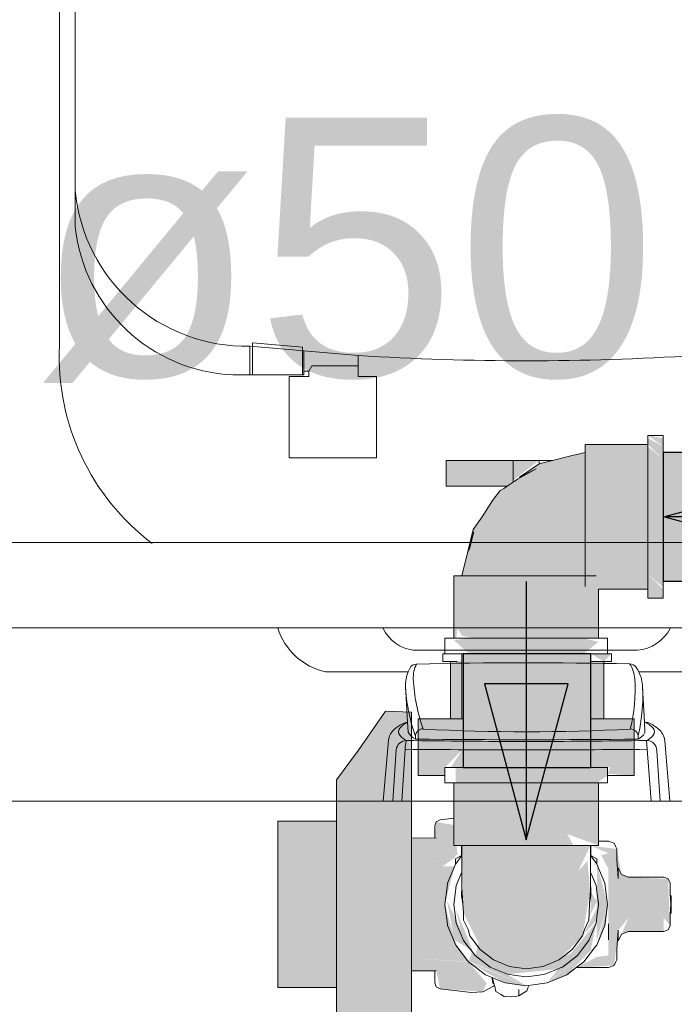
# Model space of a CAD drawing. Header units: millimetres. Extents: x 567 to 934, y -1 to 364.
# Tile 670 of 1056: x 799.059 to 799.565, y 90.565 to 91.327. Entities that reach past the tile are written whole.
import ezdxf

# ---------------------------------------------------------------- set-up
doc = ezdxf.new("R2010")
doc.units = ezdxf.units.MM
doc.header["$MEASUREMENT"] = 0
doc.linetypes.add('NULL', pattern=[0])
for name, color, linetype, lineweight in [('A-WALL', 7, 'Continuous', 25), ('AF-Condutos', 140, 'Continuous', 25), ('AF-Conexões', 152, 'Continuous', 18), ('AF-Peça de utilização', 152, 'Continuous', 18), ('AF-Registro', 253, 'Continuous', 18), ('AF-Sentido conduto', 140, 'Continuous', 30), ('AF-Textos conduto', 7, 'Continuous', 9), ('Peças hidrossanitárias', 7, 'Continuous', 13)]:
    doc.layers.add(name, color=color, linetype=linetype, lineweight=lineweight)
doc.styles.add('Arial', font='arial.ttf')

msp = doc.modelspace()

# ---------------------------------------------------------------- hatches: boundary and pattern name
at = {"layer": 'AF-Condutos', "linetype": 'Continuous'}
for points in [[(799.55678, 90.89295), (799.75899, 90.89295), (799.75899, 90.9924), (799.55678, 90.9924)], [(799.40187, 90.74867), (799.41033, 90.74867), (799.42578, 90.83667), (799.40187, 90.83667)], [(799.41033, 90.74867), (799.48424, 90.74867), (799.48424, 90.83667), (799.42578, 90.83667)], [(799.50078, 90.74867), (799.50078, 90.83667), (799.48424, 90.83667), (799.48424, 90.74867)]]:
    msp.add_hatch(color=151, dxfattribs=at).paths.add_polyline_path(points)
at = {"layer": 'AF-Conexões', "linetype": 'Continuous'}
for points in [[(799.55678, 91.00353), (799.54478, 91.00567), (799.55678, 90.99723)], [(799.54478, 91.00353), (799.54478, 90.99867), (799.55678, 90.98722), (799.55678, 90.99723)], [(799.54478, 90.99867), (799.49638, 90.99867), (799.49638, 90.99676), (799.54478, 90.99117)], [(799.49638, 90.99676), (799.49638, 90.99117), (799.54478, 90.98227), (799.54478, 90.99117)], [(799.55678, 90.88811), (799.55678, 90.98722), (799.54478, 90.99723), (799.54478, 90.89812)], [(799.46075, 90.98375), (799.43054, 90.96291), (799.40971, 90.93271), (799.40096, 90.89707), (799.49638, 90.89707), (799.49638, 90.99249)], [(799.50678, 90.88667), (799.54478, 90.88667), (799.54478, 90.98227), (799.49638, 90.99117), (799.49638, 90.88858)], [(799.39478, 90.89707), (799.39478, 90.84867), (799.39669, 90.84867), (799.39669, 90.89707)], [(799.39669, 90.89707), (799.39669, 90.84867), (799.40228, 90.89707)], [(799.40105, 90.85066), (799.41118, 90.84867), (799.41118, 90.89707), (799.40228, 90.89707), (799.39757, 90.85629)], [(799.49038, 90.84867), (799.49038, 90.89707), (799.41118, 90.89707), (799.41118, 90.84867)], [(799.50678, 90.88667), (799.50487, 90.89707), (799.49038, 90.89707), (799.49038, 90.84867), (799.50678, 90.84867)], [(799.54478, 90.87967), (799.55678, 90.87967), (799.55678, 90.88667), (799.54478, 90.89812)], [(799.39478, 90.84723), (799.40623, 90.83667), (799.40623, 90.84867)], [(799.40623, 90.84867), (799.40623, 90.83667), (799.48228, 90.83667), (799.49533, 90.84867)], [(799.50678, 90.84593), (799.49533, 90.84867), (799.48228, 90.83667), (799.49533, 90.83667)], [(799.39622, 90.73667), (799.41928, 90.73667), (799.41928, 90.74867), (799.39622, 90.74867)], [(799.48228, 90.73667), (799.48228, 90.74867), (799.41928, 90.74867), (799.41928, 90.73667)], [(799.51378, 90.74229), (799.51378, 90.74867), (799.48228, 90.74867), (799.48228, 90.73667), (799.50534, 90.73667)], [(799.39478, 90.68827), (799.48735, 90.68827), (799.48249, 90.69707), (799.50678, 90.68827), (799.50678, 90.73667), (799.39478, 90.73667)], [(799.40078, 90.66031), (799.43723, 90.68827), (799.42802, 90.68827)], [(799.45187, 90.59271), (799.47598, 90.59968), (799.4943, 90.6183), (799.50029, 90.65268), (799.4982, 90.67631), (799.49102, 90.66831), (799.50049, 90.68827), (799.40107, 90.68827), (799.40223, 90.63608), (799.41392, 90.61267), (799.41118, 90.60307), (799.43629, 90.58858), (799.47497, 90.5926), (799.49284, 90.60735)], [(799.44038, 90.68827), (799.40135, 90.64924), (799.40146, 90.64758)], [(799.51378, 90.64267), (799.50548, 90.67383), (799.50534, 90.61456)], [(799.39515, 90.61518), (799.40751, 90.60784), (799.38947, 90.6456)], [(799.50117, 90.65184), (799.50035, 90.63429), (799.50548, 90.6448)], [(799.41046, 90.60433), (799.39608, 90.63955), (799.40228, 90.61467)], [(799.49503, 90.61927), (799.50512, 90.63009), (799.50674, 90.64235)], [(799.51163, 90.62637), (799.51378, 90.64267), (799.50534, 90.61117)], [(799.46736, 90.58248), (799.50078, 90.60767), (799.50534, 90.62931)], [(799.50314, 90.60949), (799.46709, 90.58182), (799.48228, 90.58811)], [(799.40854, 90.6051), (799.40632, 90.59876), (799.45078, 90.57967)], [(799.40623, 90.59812), (799.42446, 90.5876), (799.45078, 90.57967)], [(799.42446, 90.5876), (799.43448, 90.58182), (799.45078, 90.57967)]]:
    msp.add_hatch(color=161, dxfattribs=at).paths.add_polyline_path(points)
at = {"layer": 'AF-Peça de utilização', "linetype": 'Continuous'}
for points in [[(799.51678, 90.83667), (799.50078, 90.83667), (799.51078, 90.83067)], [(799.39209, 90.78629), (799.39652, 90.78629), (799.40102, 90.83067), (799.39209, 90.83067)], [(799.40105, 90.83098), (799.39652, 90.78629), (799.40105, 90.78629)], [(799.51078, 90.78629), (799.51078, 90.83067), (799.50078, 90.83067), (799.50078, 90.78629)]]:
    msp.add_hatch(color=161, dxfattribs=at).paths.add_polyline_path(points)
at = {"layer": 'AF-Registro', "linetype": 'Continuous'}
for points in [[(799.44078, 90.96958), (799.44078, 90.98629), (799.38878, 90.98629), (799.38878, 90.96629), (799.43594, 90.96629)], [(799.46078, 90.98629), (799.44078, 90.98629), (799.44078, 90.97086)], [(799.30398, 90.54623), (799.34181, 90.49314), (799.36198, 90.49402), (799.36198, 90.60057), (799.34181, 90.64267), (799.36198, 90.68478), (799.36198, 90.79132), (799.34181, 90.79221), (799.30398, 90.73911)], [(799.36724, 90.78629), (799.36724, 90.74229), (799.37089, 90.74229), (799.38836, 90.78629)], [(799.38778, 90.74253), (799.38778, 90.74867), (799.40105, 90.76205), (799.40187, 90.78629), (799.38836, 90.78629), (799.37089, 90.74229)], [(799.51574, 90.74867), (799.53067, 90.78629), (799.50078, 90.78629), (799.50078, 90.74867)], [(799.53432, 90.74229), (799.53432, 90.78629), (799.53067, 90.78629), (799.51378, 90.74374)], [(799.40187, 90.76333), (799.39246, 90.74867), (799.40187, 90.74867)], [(799.45078, 90.70939), (799.4602, 90.70395), (799.48948, 90.72093)], [(799.25859, 90.70696), (799.25859, 90.57839), (799.30398, 90.57839), (799.30398, 90.70696)], [(799.38115, 90.70652), (799.38001, 90.69416), (799.36198, 90.69418), (799.36198, 90.68434), (799.39775, 90.68071), (799.39478, 90.70409)], [(799.36198, 90.68478), (799.34181, 90.64267), (799.36198, 90.60057)], [(799.39608, 90.68088), (799.36198, 90.68434), (799.36198, 90.67147), (799.39597, 90.67935)], [(799.48953, 90.59368), (799.51887, 90.59542), (799.522, 90.62266), (799.52986, 90.63217), (799.5572, 90.62168), (799.5572, 90.63217), (799.52986, 90.65318), (799.5572, 90.65318), (799.5572, 90.63217), (799.56211, 90.62625), (799.56055, 90.66235), (799.52986, 90.66368), (799.52449, 90.66578), (799.52093, 90.68563), (799.50078, 90.68795), (799.51443, 90.68232), (799.51443, 90.60303), (799.50548, 90.60199)], [(799.39608, 90.67932), (799.36198, 90.67147), (799.39251, 90.67669)], [(799.39251, 90.67669), (799.36198, 90.67147), (799.38607, 90.67203)], [(799.51443, 90.68232), (799.50877, 90.6807), (799.51443, 90.67007)], [(799.36198, 90.67147), (799.36198, 90.64268), (799.38778, 90.64268), (799.39542, 90.67225)], [(799.5572, 90.65318), (799.52986, 90.65318), (799.5572, 90.63217)], [(799.39762, 90.60779), (799.38778, 90.64268), (799.36198, 90.64268), (799.36198, 90.61389)], [(799.5572, 90.62168), (799.52986, 90.63217), (799.52449, 90.61957), (799.52986, 90.62168)], [(799.36198, 90.60101), (799.40611, 90.59828), (799.399, 90.60755), (799.36198, 90.61389)], [(799.38407, 90.57729), (799.41727, 90.57508), (799.42019, 90.5816), (799.40643, 90.59797), (799.36198, 90.60101), (799.36198, 90.59118), (799.3812, 90.59134)]]:
    msp.add_hatch(color=254, dxfattribs=at).paths.add_polyline_path(points)

# ---------------------------------------------------------------- linework, layer by layer
at = {"layer": 'A-WALL', "color": 8, "lineweight": 5}
msp.add_line((800.37099, 90.72267), (798.04099, 90.72267), dxfattribs=at)
at = {"layer": 'AF-Condutos'}
for p, q in [((799.75899, 90.9924), (799.55678, 90.9924)), ((799.55678, 90.9924), (799.55678, 90.99023)), ((799.55678, 90.99023), (799.55678, 90.97983)), ((799.55678, 90.97983), (799.55678, 90.96301)), ((799.55678, 90.96301), (799.55678, 90.94267)), ((799.55678, 90.94267), (799.55678, 90.92234)), ((799.55678, 90.92234), (799.55678, 90.90552)), ((799.55678, 90.90552), (799.55678, 90.89512)), ((799.55678, 90.89512), (799.55678, 90.89295)), ((799.55678, 90.89295), (799.75899, 90.89295)), ((799.41033, 90.83667), (799.40187, 90.83667)), ((799.40187, 90.83667), (799.40187, 90.78629)), ((799.42578, 90.83667), (799.41033, 90.83667)), ((799.44555, 90.83667), (799.42578, 90.83667)), ((799.46623, 90.83667), (799.44555, 90.83667)), ((799.48424, 90.83667), (799.46623, 90.83667)), ((799.49646, 90.83667), (799.48424, 90.83667)), ((799.50078, 90.83667), (799.49646, 90.83667)), ((799.50078, 90.83067), (799.50078, 90.83667)), ((799.50078, 90.78629), (799.50078, 90.83067)), ((799.40187, 90.78629), (799.40187, 90.74867)), ((799.50078, 90.74867), (799.50078, 90.78629)), ((799.40187, 90.74867), (799.41033, 90.74867)), ((799.41033, 90.74867), (799.42578, 90.74867)), ((799.42578, 90.74867), (799.44555, 90.74867)), ((799.44555, 90.74867), (799.46623, 90.74867)), ((799.46623, 90.74867), (799.48424, 90.74867)), ((799.48424, 90.74867), (799.49646, 90.74867)), ((799.49646, 90.74867), (799.50078, 90.74867))]:
    msp.add_line(p, q, dxfattribs=at)
at = {"layer": 'AF-Conexões'}
for p, q in [((799.54478, 91.00567), (799.54478, 91.00353)), ((799.55678, 91.00567), (799.54478, 91.00567)), ((799.54478, 91.00353), (799.54478, 90.99867)), ((799.55678, 91.00353), (799.55678, 91.00567)), ((799.55678, 90.99723), (799.55678, 91.00353)), ((799.49638, 90.99867), (799.49638, 90.99676)), ((799.54478, 90.99867), (799.49638, 90.99867)), ((799.49638, 90.99676), (799.49638, 90.99249)), ((799.54478, 90.99867), (799.54478, 90.99723)), ((799.54478, 90.99676), (799.54478, 90.99867)), ((799.54478, 90.99723), (799.54478, 90.98722)), ((799.54478, 90.99117), (799.54478, 90.99676)), ((799.55678, 90.9924), (799.55678, 90.99723)), ((799.4843, 90.98953), (799.47223, 90.98657)), ((799.49638, 90.99249), (799.4843, 90.98953)), ((799.49638, 90.99249), (799.49638, 90.99117)), ((799.49638, 90.99036), (799.49638, 90.99249)), ((799.49638, 90.99117), (799.49638, 90.98629)), ((799.49638, 90.98629), (799.49638, 90.99036)), ((799.54478, 90.98227), (799.54478, 90.99117)), ((799.55678, 90.98722), (799.55678, 90.9924)), ((799.46075, 90.98375), (799.44564, 90.97333)), ((799.47108, 90.98629), (799.46075, 90.98375)), ((799.47223, 90.98657), (799.47108, 90.98629)), ((799.49638, 90.98629), (799.49638, 90.98227)), ((799.49638, 90.98414), (799.49638, 90.98629)), ((799.49638, 90.97435), (799.49638, 90.98414)), ((799.49638, 90.98227), (799.49638, 90.97067)), ((799.54478, 90.98722), (799.54478, 90.97417)), ((799.54478, 90.97067), (799.54478, 90.98227)), ((799.55678, 90.97417), (799.55678, 90.98722)), ((799.45846, 90.97986), (799.44409, 90.97184)), ((799.44564, 90.97333), (799.45846, 90.97986)), ((799.49638, 90.96186), (799.49638, 90.97435)), ((799.54478, 90.97417), (799.54478, 90.95898)), ((799.55678, 90.95898), (799.55678, 90.97417)), ((799.43397, 90.96494), (799.43054, 90.96291)), ((799.43594, 90.96629), (799.43397, 90.96494)), ((799.44078, 90.96958), (799.43594, 90.96629)), ((799.44409, 90.97184), (799.44078, 90.96958)), ((799.49638, 90.97067), (799.49638, 90.95717)), ((799.54478, 90.95717), (799.54478, 90.97067)), ((799.43054, 90.96291), (799.42472, 90.95528)), ((799.49638, 90.94773), (799.49638, 90.96186)), ((799.54478, 90.95898), (799.54478, 90.94267)), ((799.55678, 90.94267), (799.55678, 90.95898)), ((799.42472, 90.95528), (799.41676, 90.94258)), ((799.49638, 90.95717), (799.49638, 90.94267)), ((799.54478, 90.94267), (799.54478, 90.95717)), ((799.41676, 90.94258), (799.40971, 90.93271)), ((799.49638, 90.93315), (799.49638, 90.94773)), ((799.49638, 90.94267), (799.49638, 90.92818)), ((799.54478, 90.94267), (799.54478, 90.92637)), ((799.54478, 90.92818), (799.54478, 90.94267)), ((799.55678, 90.92637), (799.55678, 90.94267)), ((799.40971, 90.93271), (799.40533, 90.91489)), ((799.40533, 90.91489), (799.41013, 90.93095)), ((799.41013, 90.93095), (799.40683, 90.91773)), ((799.49638, 90.91924), (799.49638, 90.93315)), ((799.49638, 90.92818), (799.49638, 90.91467)), ((799.54478, 90.91467), (799.54478, 90.92818)), ((799.49638, 90.90704), (799.49638, 90.91924)), ((799.54478, 90.92637), (799.54478, 90.91117)), ((799.55678, 90.91117), (799.55678, 90.92637)), ((799.40533, 90.91489), (799.40096, 90.89707)), ((799.40683, 90.91773), (799.40533, 90.91489)), ((799.49638, 90.91467), (799.49638, 90.90307)), ((799.54478, 90.90307), (799.54478, 90.91467)), ((799.49638, 90.89707), (799.49638, 90.90704)), ((799.54478, 90.91117), (799.54478, 90.89812)), ((799.55678, 90.89812), (799.55678, 90.91117)), ((799.39669, 90.89707), (799.39478, 90.89707)), ((799.39478, 90.89707), (799.39478, 90.84867)), ((799.40096, 90.89707), (799.39669, 90.89707)), ((799.40228, 90.89707), (799.40096, 90.89707)), ((799.40096, 90.89707), (799.40269, 90.89707)), ((799.41118, 90.89707), (799.40228, 90.89707)), ((799.40269, 90.89707), (799.40779, 90.89707)), ((799.40779, 90.89707), (799.41588, 90.89707)), ((799.42278, 90.89707), (799.41118, 90.89707)), ((799.41588, 90.89707), (799.42641, 90.89707)), ((799.43629, 90.89707), (799.42278, 90.89707)), ((799.42641, 90.89707), (799.43864, 90.89707)), ((799.45078, 90.89707), (799.43629, 90.89707)), ((799.43864, 90.89707), (799.45173, 90.89707)), ((799.46528, 90.89707), (799.45078, 90.89707)), ((799.45173, 90.89707), (799.46477, 90.89707)), ((799.46477, 90.89707), (799.47085, 90.89707)), ((799.47878, 90.89707), (799.46528, 90.89707)), ((799.47085, 90.89707), (799.47693, 90.89707)), ((799.47693, 90.89707), (799.48764, 90.89707)), ((799.49038, 90.89707), (799.47878, 90.89707)), ((799.48764, 90.89707), (799.49638, 90.89707)), ((799.49638, 90.89707), (799.49038, 90.89707)), ((799.49638, 90.90307), (799.49638, 90.89707)), ((799.49638, 90.89707), (799.49638, 90.89417)), ((799.49928, 90.89707), (799.49638, 90.89707)), ((799.50487, 90.89707), (799.49928, 90.89707)), ((799.54478, 90.89707), (799.54478, 90.90307)), ((799.54478, 90.89812), (799.54478, 90.88811)), ((799.54478, 90.89417), (799.54478, 90.89707)), ((799.55678, 90.89295), (799.55678, 90.89812)), ((799.49638, 90.89417), (799.49638, 90.88858)), ((799.54478, 90.88858), (799.54478, 90.89417)), ((799.55678, 90.88811), (799.55678, 90.89295)), ((799.50678, 90.88667), (799.54478, 90.88667)), ((799.50678, 90.84867), (799.50678, 90.88667)), ((799.54478, 90.88667), (799.54478, 90.88858)), ((799.54478, 90.88811), (799.54478, 90.88667)), ((799.54478, 90.88667), (799.54478, 90.88182)), ((799.54478, 90.88182), (799.54478, 90.87967)), ((799.55678, 90.88667), (799.55678, 90.88811)), ((799.55678, 90.88182), (799.55678, 90.88667)), ((799.55678, 90.87967), (799.55678, 90.88182)), ((799.54478, 90.87967), (799.55678, 90.87967)), ((799.38992, 90.84867), (799.38778, 90.84867)), ((799.38778, 90.84867), (799.38778, 90.83667)), ((799.39209, 90.84867), (799.38992, 90.84867)), ((799.39478, 90.84867), (799.39209, 90.84867)), ((799.39622, 90.84867), (799.39478, 90.84867)), ((799.39478, 90.84867), (799.39669, 90.84867)), ((799.40105, 90.84867), (799.39622, 90.84867)), ((799.39669, 90.84867), (799.40105, 90.84867)), ((799.40105, 90.84867), (799.40228, 90.84867)), ((799.40623, 90.84867), (799.40105, 90.84867)), ((799.40228, 90.84867), (799.41118, 90.84867)), ((799.41928, 90.84867), (799.40623, 90.84867)), ((799.41118, 90.84867), (799.42278, 90.84867)), ((799.43448, 90.84867), (799.41928, 90.84867)), ((799.42278, 90.84867), (799.43629, 90.84867)), ((799.45078, 90.84867), (799.43448, 90.84867)), ((799.43629, 90.84867), (799.45078, 90.84867)), ((799.46709, 90.84867), (799.45078, 90.84867)), ((799.45078, 90.84867), (799.46528, 90.84867)), ((799.46528, 90.84867), (799.47878, 90.84867)), ((799.48228, 90.84867), (799.46709, 90.84867)), ((799.47878, 90.84867), (799.49038, 90.84867)), ((799.49533, 90.84867), (799.48228, 90.84867)), ((799.49038, 90.84867), (799.49638, 90.84867)), ((799.50534, 90.84867), (799.49533, 90.84867)), ((799.49638, 90.84867), (799.49928, 90.84867)), ((799.49928, 90.84867), (799.50487, 90.84867)), ((799.50487, 90.84867), (799.50678, 90.84867)), ((799.50678, 90.84867), (799.50534, 90.84867)), ((799.51163, 90.84867), (799.50678, 90.84867)), ((799.51378, 90.84867), (799.51163, 90.84867)), ((799.51378, 90.83667), (799.51378, 90.84867)), ((799.38778, 90.83667), (799.38992, 90.83667)), ((799.38992, 90.83667), (799.39209, 90.83667)), ((799.39209, 90.83667), (799.39478, 90.83667)), ((799.39478, 90.83667), (799.39622, 90.83667)), ((799.39622, 90.83667), (799.40105, 90.83667)), ((799.40105, 90.83667), (799.40187, 90.83667)), ((799.40187, 90.83667), (799.40623, 90.83667)), ((799.40623, 90.83667), (799.41928, 90.83667)), ((799.41928, 90.83667), (799.43448, 90.83667)), ((799.43448, 90.83667), (799.45078, 90.83667)), ((799.45078, 90.83667), (799.46709, 90.83667)), ((799.46709, 90.83667), (799.48228, 90.83667)), ((799.48228, 90.83667), (799.49533, 90.83667)), ((799.49533, 90.83667), (799.50078, 90.83667)), ((799.50078, 90.83667), (799.50534, 90.83667)), ((799.50534, 90.83667), (799.51078, 90.83667)), ((799.51078, 90.83667), (799.51163, 90.83667)), ((799.51163, 90.83667), (799.51378, 90.83667)), ((799.38992, 90.74867), (799.38778, 90.74867)), ((799.38778, 90.74867), (799.38778, 90.74229)), ((799.39209, 90.74867), (799.38992, 90.74867)), ((799.39622, 90.74867), (799.39209, 90.74867)), ((799.40187, 90.74867), (799.39622, 90.74867)), ((799.40623, 90.74867), (799.40187, 90.74867)), ((799.41928, 90.74867), (799.40623, 90.74867)), ((799.43448, 90.74867), (799.41928, 90.74867)), ((799.45078, 90.74867), (799.43448, 90.74867)), ((799.46709, 90.74867), (799.45078, 90.74867)), ((799.48228, 90.74867), (799.46709, 90.74867)), ((799.49533, 90.74867), (799.48228, 90.74867)), ((799.50078, 90.74867), (799.49533, 90.74867)), ((799.50534, 90.74867), (799.50078, 90.74867)), ((799.51078, 90.74867), (799.50534, 90.74867)), ((799.51163, 90.74867), (799.51078, 90.74867)), ((799.51378, 90.74867), (799.51163, 90.74867)), ((799.51378, 90.74229), (799.51378, 90.74867)), ((799.38778, 90.74229), (799.38778, 90.73667)), ((799.38778, 90.73667), (799.38992, 90.73667)), ((799.38992, 90.73667), (799.39478, 90.73667)), ((799.39478, 90.73667), (799.39622, 90.73667)), ((799.39669, 90.73667), (799.39478, 90.73667)), ((799.39478, 90.73667), (799.39478, 90.70936)), ((799.39622, 90.73667), (799.40623, 90.73667)), ((799.40078, 90.73667), (799.39669, 90.73667)), ((799.40228, 90.73667), (799.40078, 90.73667)), ((799.41118, 90.73667), (799.40228, 90.73667)), ((799.40623, 90.73667), (799.41928, 90.73667)), ((799.42278, 90.73667), (799.41118, 90.73667)), ((799.41928, 90.73667), (799.43448, 90.73667)), ((799.43629, 90.73667), (799.42278, 90.73667)), ((799.43448, 90.73667), (799.45078, 90.73667)), ((799.45078, 90.73667), (799.43629, 90.73667)), ((799.45078, 90.73667), (799.46709, 90.73667)), ((799.46528, 90.73667), (799.45078, 90.73667)), ((799.47878, 90.73667), (799.46528, 90.73667)), ((799.46709, 90.73667), (799.48228, 90.73667)), ((799.49038, 90.73667), (799.47878, 90.73667)), ((799.48228, 90.73667), (799.49533, 90.73667)), ((799.49928, 90.73667), (799.49038, 90.73667)), ((799.49533, 90.73667), (799.50534, 90.73667)), ((799.50078, 90.73667), (799.49928, 90.73667)), ((799.50487, 90.73667), (799.50078, 90.73667)), ((799.50678, 90.73667), (799.50487, 90.73667)), ((799.50534, 90.73667), (799.50678, 90.73667)), ((799.50678, 90.73667), (799.51078, 90.73667)), ((799.50678, 90.69168), (799.50678, 90.73667)), ((799.51078, 90.73667), (799.51163, 90.73667)), ((799.51163, 90.73667), (799.51378, 90.73667)), ((799.51378, 90.73667), (799.51378, 90.74229)), ((799.39478, 90.70936), (799.39478, 90.68827)), ((799.50678, 90.68827), (799.50678, 90.69168)), ((799.39478, 90.68827), (799.39669, 90.68827)), ((799.39669, 90.68827), (799.40078, 90.68827)), ((799.40078, 90.68827), (799.40107, 90.68827)), ((799.40104, 90.68324), (799.40102, 90.68066)), ((799.40107, 90.68827), (799.40104, 90.68324)), ((799.40107, 90.68827), (799.40228, 90.68827)), ((799.40471, 90.68827), (799.40107, 90.68827)), ((799.40228, 90.68827), (799.40704, 90.68827)), ((799.40704, 90.68827), (799.40471, 90.68827)), ((799.40704, 90.68827), (799.4076, 90.68827)), ((799.4076, 90.68827), (799.40704, 90.68827)), ((799.4076, 90.68827), (799.41118, 90.68827)), ((799.40958, 90.68827), (799.4076, 90.68827)), ((799.41228, 90.68827), (799.40958, 90.68827)), ((799.41118, 90.68827), (799.41421, 90.68827)), ((799.41421, 90.68827), (799.41228, 90.68827)), ((799.41421, 90.68827), (799.42278, 90.68827)), ((799.42313, 90.68827), (799.41421, 90.68827)), ((799.42278, 90.68827), (799.43629, 90.68827)), ((799.43634, 90.68827), (799.42313, 90.68827)), ((799.43629, 90.68827), (799.45078, 90.68827)), ((799.45078, 90.68827), (799.43634, 90.68827)), ((799.45078, 90.68827), (799.46528, 90.68827)), ((799.46522, 90.68827), (799.45078, 90.68827)), ((799.47084, 90.68827), (799.46522, 90.68827)), ((799.46528, 90.68827), (799.47084, 90.68827)), ((799.47084, 90.68827), (799.47208, 90.68827)), ((799.47844, 90.68827), (799.47084, 90.68827)), ((799.47208, 90.68827), (799.47878, 90.68827)), ((799.48735, 90.68827), (799.47844, 90.68827)), ((799.47878, 90.68827), (799.48735, 90.68827)), ((799.48735, 90.68827), (799.49038, 90.68827)), ((799.48929, 90.68827), (799.48735, 90.68827)), ((799.49396, 90.68827), (799.48929, 90.68827)), ((799.49038, 90.68827), (799.49396, 90.68827)), ((799.49396, 90.68827), (799.49452, 90.68827)), ((799.49452, 90.68827), (799.49396, 90.68827)), ((799.49452, 90.68827), (799.49928, 90.68827)), ((799.49685, 90.68827), (799.49452, 90.68827)), ((799.50049, 90.68827), (799.49685, 90.68827)), ((799.49928, 90.68827), (799.50049, 90.68827)), ((799.50049, 90.68827), (799.50078, 90.68827)), ((799.50052, 90.68324), (799.50049, 90.68827)), ((799.50054, 90.68066), (799.50052, 90.68324)), ((799.50078, 90.68827), (799.50487, 90.68827)), ((799.50487, 90.68827), (799.50678, 90.68827)), ((799.40078, 90.68011), (799.39622, 90.67417)), ((799.40102, 90.68043), (799.40078, 90.68011)), ((799.40102, 90.68043), (799.40096, 90.67023)), ((799.40102, 90.68066), (799.40102, 90.68043)), ((799.50054, 90.68043), (799.50054, 90.68066)), ((799.50059, 90.67251), (799.50054, 90.68043)), ((799.50078, 90.68012), (799.50054, 90.68043)), ((799.50445, 90.67533), (799.50078, 90.68012)), ((799.50534, 90.67417), (799.50445, 90.67533)), ((799.39608, 90.67383), (799.38992, 90.65898)), ((799.39622, 90.67417), (799.39608, 90.67383)), ((799.40096, 90.67023), (799.40096, 90.66895)), ((799.40096, 90.66895), (799.40097, 90.66751)), ((799.50061, 90.67023), (799.50059, 90.67251)), ((799.50059, 90.66751), (799.50061, 90.67023)), ((799.50548, 90.67383), (799.50534, 90.67417)), ((799.51163, 90.65898), (799.50548, 90.67383)), ((799.40078, 90.66704), (799.39669, 90.65717)), ((799.40097, 90.66751), (799.40078, 90.66704)), ((799.40097, 90.66751), (799.40108, 90.65353)), ((799.50049, 90.65353), (799.50059, 90.66751)), ((799.50078, 90.66705), (799.50059, 90.66751)), ((799.50487, 90.65717), (799.50078, 90.66705)), ((799.38954, 90.65608), (799.38778, 90.64267)), ((799.38992, 90.65898), (799.38954, 90.65608)), ((799.39608, 90.65252), (799.39478, 90.64267)), ((799.39669, 90.65717), (799.39608, 90.65252)), ((799.40087, 90.65622), (799.4008, 90.64922)), ((799.40176, 90.64322), (799.40087, 90.65622)), ((799.40108, 90.65353), (799.40176, 90.64322)), ((799.50069, 90.65622), (799.4998, 90.64322)), ((799.4998, 90.64322), (799.50049, 90.65353)), ((799.50075, 90.64922), (799.50069, 90.65622)), ((799.50548, 90.65253), (799.50487, 90.65717)), ((799.50673, 90.64303), (799.50548, 90.65253)), ((799.51378, 90.64267), (799.51163, 90.65898)), ((799.4008, 90.64922), (799.40176, 90.64322)), ((799.4998, 90.64322), (799.50075, 90.64922)), ((799.38778, 90.64267), (799.38954, 90.62927)), ((799.39478, 90.64267), (799.39608, 90.63282)), ((799.40176, 90.64322), (799.40214, 90.63596)), ((799.49942, 90.63596), (799.4998, 90.64322)), ((799.50554, 90.63324), (799.50674, 90.64235)), ((799.50678, 90.64267), (799.50673, 90.64303)), ((799.50674, 90.64235), (799.50678, 90.64267)), ((799.51163, 90.62637), (799.51378, 90.64267)), ((799.39608, 90.63282), (799.39669, 90.62818)), ((799.40214, 90.63596), (799.40235, 90.63053)), ((799.40235, 90.63053), (799.40574, 90.62322)), ((799.49582, 90.62322), (799.49921, 90.63053)), ((799.49921, 90.63053), (799.49942, 90.63596)), ((799.50487, 90.62818), (799.50512, 90.63009)), ((799.50512, 90.63009), (799.50548, 90.63281)), ((799.50548, 90.63281), (799.50554, 90.63324)), ((799.38954, 90.62927), (799.38992, 90.62637)), ((799.38992, 90.62637), (799.39622, 90.61117)), ((799.39669, 90.62818), (799.40228, 90.61467)), ((799.40574, 90.62322), (799.40725, 90.6183)), ((799.4943, 90.6183), (799.49582, 90.62322)), ((799.49928, 90.61467), (799.50487, 90.62818)), ((799.50534, 90.61117), (799.51163, 90.62637)), ((799.40228, 90.61467), (799.40726, 90.60818)), ((799.40725, 90.6183), (799.41518, 90.60777)), ((799.48638, 90.60777), (799.4943, 90.6183)), ((799.4943, 90.60819), (799.49928, 90.61467)), ((799.39622, 90.61117), (799.40623, 90.59812)), ((799.40726, 90.60818), (799.40765, 90.60768)), ((799.40765, 90.60768), (799.41118, 90.60307)), ((799.41518, 90.60777), (799.42558, 90.59968)), ((799.47881, 90.60187), (799.48638, 90.60777)), ((799.49038, 90.60307), (799.4943, 90.60819)), ((799.49533, 90.59812), (799.50445, 90.61001)), ((799.50445, 90.61001), (799.50534, 90.61117)), ((799.41118, 90.60307), (799.42278, 90.59417)), ((799.42558, 90.59968), (799.43773, 90.59458)), ((799.46383, 90.59458), (799.47598, 90.59968)), ((799.47598, 90.59968), (799.47881, 90.60187)), ((799.47878, 90.59417), (799.49038, 90.60307)), ((799.40623, 90.59812), (799.41928, 90.58811)), ((799.42278, 90.59417), (799.42466, 90.5934)), ((799.42466, 90.5934), (799.43629, 90.58858)), ((799.43773, 90.59458), (799.45078, 90.59285)), ((799.45078, 90.59285), (799.46383, 90.59458)), ((799.46712, 90.58934), (799.47497, 90.5926)), ((799.47497, 90.5926), (799.47615, 90.59308)), ((799.47615, 90.59308), (799.47758, 90.59368)), ((799.47758, 90.59368), (799.47878, 90.59417)), ((799.48228, 90.58811), (799.48953, 90.59368)), ((799.48953, 90.59368), (799.49533, 90.59812)), ((799.41928, 90.58811), (799.4245, 90.58595)), ((799.4245, 90.58595), (799.42453, 90.58594)), ((799.42453, 90.58594), (799.42466, 90.58588)), ((799.42466, 90.58588), (799.43448, 90.58182)), ((799.43629, 90.58858), (799.44267, 90.58774)), ((799.44267, 90.58774), (799.45078, 90.58667)), ((799.45078, 90.58667), (799.45889, 90.58774)), ((799.45889, 90.58774), (799.46528, 90.58858)), ((799.46528, 90.58858), (799.46712, 90.58934)), ((799.46709, 90.58182), (799.48228, 90.58811)), ((799.43448, 90.58182), (799.45078, 90.57967)), ((799.45078, 90.57967), (799.46709, 90.58182))]:
    msp.add_line(p, q, dxfattribs=at)
at = {"layer": 'AF-Peça de utilização'}
for p, q in [((799.38622, 90.83667), (799.38622, 90.83067)), ((799.38778, 90.83667), (799.38622, 90.83667)), ((799.39209, 90.83667), (799.38778, 90.83667)), ((799.39739, 90.83667), (799.39209, 90.83667)), ((799.40105, 90.83667), (799.39739, 90.83667)), ((799.51078, 90.83667), (799.50078, 90.83667)), ((799.51108, 90.83667), (799.51078, 90.83667)), ((799.51378, 90.83667), (799.51108, 90.83667)), ((799.51678, 90.83667), (799.51378, 90.83667)), ((799.51678, 90.83067), (799.51678, 90.83667)), ((799.38622, 90.83067), (799.39209, 90.83067)), ((799.39209, 90.83067), (799.39209, 90.78629)), ((799.39209, 90.83067), (799.39739, 90.83067)), ((799.50078, 90.83067), (799.51078, 90.83067)), ((799.51078, 90.83067), (799.51108, 90.83067)), ((799.51078, 90.78629), (799.51078, 90.83067)), ((799.51108, 90.83067), (799.51678, 90.83067))]:
    msp.add_line(p, q, dxfattribs=at)
at = {"layer": 'AF-Registro'}
for p, q in [((799.38878, 90.98629), (799.38878, 90.96629)), ((799.44078, 90.98629), (799.38878, 90.98629)), ((799.46078, 90.98629), (799.44078, 90.98629)), ((799.44078, 90.98629), (799.44078, 90.97086)), ((799.44078, 90.96958), (799.44078, 90.98629)), ((799.46078, 90.98377), (799.46078, 90.98629)), ((799.47108, 90.98629), (799.46078, 90.98629)), ((799.46078, 90.98629), (799.46078, 90.98376)), ((799.38878, 90.96629), (799.43594, 90.96629)), ((799.44078, 90.97086), (799.44078, 90.97)), ((799.44078, 90.97), (799.44078, 90.96998)), ((799.44078, 90.96998), (799.44078, 90.96958)), ((799.40105, 90.83667), (799.40105, 90.78629)), ((799.34181, 90.79221), (799.32105, 90.76198)), ((799.36198, 90.79132), (799.34181, 90.79221)), ((799.36198, 90.78005), (799.36198, 90.79132)), ((799.36724, 90.78629), (799.36724, 90.74229)), ((799.37089, 90.78629), (799.36724, 90.78629)), ((799.38836, 90.78629), (799.37089, 90.78629)), ((799.39209, 90.78629), (799.38836, 90.78629)), ((799.40105, 90.78629), (799.39209, 90.78629)), ((799.40187, 90.78629), (799.40105, 90.78629)), ((799.40105, 90.78629), (799.40187, 90.78629)), ((799.51078, 90.78629), (799.50078, 90.78629)), ((799.51321, 90.78629), (799.51078, 90.78629)), ((799.51378, 90.78629), (799.51321, 90.78629)), ((799.53067, 90.78629), (799.51378, 90.78629)), ((799.53432, 90.78629), (799.53067, 90.78629)), ((799.53432, 90.74229), (799.53432, 90.78629)), ((799.36198, 90.77813), (799.36198, 90.78005)), ((799.36198, 90.77521), (799.36198, 90.77813)), ((799.36198, 90.77147), (799.36198, 90.77521)), ((799.36198, 90.76712), (799.36198, 90.77147)), ((799.36198, 90.69418), (799.36198, 90.76712)), ((799.32105, 90.76198), (799.30398, 90.73911)), ((799.30398, 90.73911), (799.30398, 90.73108)), ((799.36724, 90.74229), (799.37089, 90.74229)), ((799.37089, 90.74229), (799.38778, 90.74229)), ((799.51378, 90.74229), (799.53067, 90.74229)), ((799.53067, 90.74229), (799.53432, 90.74229)), ((799.30398, 90.73108), (799.30398, 90.72916)), ((799.30398, 90.72916), (799.30398, 90.72572)), ((799.30398, 90.72572), (799.30398, 90.70696)), ((799.25969, 90.70696), (799.25859, 90.70696)), ((799.25859, 90.70696), (799.25859, 90.64267)), ((799.27403, 90.70696), (799.25969, 90.70696)), ((799.28413, 90.70696), (799.27403, 90.70696)), ((799.28904, 90.70696), (799.28413, 90.70696)), ((799.2945, 90.70696), (799.28904, 90.70696)), ((799.29657, 90.70696), (799.2945, 90.70696)), ((799.29991, 90.70696), (799.29657, 90.70696)), ((799.30398, 90.70696), (799.29991, 90.70696)), ((799.30398, 90.70696), (799.30398, 90.68419)), ((799.30398, 90.64267), (799.30398, 90.70696)), ((799.38115, 90.70652), (799.37998, 90.70345)), ((799.38407, 90.70805), (799.38115, 90.70652)), ((799.39478, 90.70936), (799.38407, 90.70805)), ((799.37998, 90.70345), (799.37998, 90.70022)), ((799.37998, 90.70022), (799.38001, 90.69416)), ((799.36198, 90.68478), (799.36198, 90.69418)), ((799.36198, 90.69418), (799.36198, 90.68926)), ((799.3812, 90.69401), (799.36198, 90.69418)), ((799.38001, 90.69416), (799.3801, 90.69418)), ((799.3801, 90.69418), (799.3812, 90.69401)), ((799.51443, 90.69168), (799.50678, 90.69168)), ((799.51887, 90.68993), (799.51443, 90.69168)), ((799.30398, 90.68419), (799.30398, 90.64267)), ((799.36198, 90.68926), (799.36198, 90.68827)), ((799.36198, 90.68827), (799.36198, 90.68434)), ((799.36198, 90.66215), (799.36198, 90.68478)), ((799.36198, 90.68434), (799.36198, 90.67147)), ((799.40078, 90.68831), (799.40078, 90.68304)), ((799.40078, 90.68304), (799.40078, 90.68052)), ((799.50078, 90.68304), (799.50078, 90.68823)), ((799.50078, 90.68052), (799.50078, 90.68304)), ((799.5199, 90.68778), (799.51887, 90.68993)), ((799.52093, 90.68563), (799.5199, 90.68778)), ((799.52093, 90.68153), (799.52093, 90.68563)), ((799.39967, 90.67988), (799.39608, 90.67781)), ((799.39608, 90.67781), (799.39608, 90.67399)), ((799.40078, 90.68052), (799.39967, 90.67988)), ((799.40102, 90.68066), (799.40078, 90.68052)), ((799.50078, 90.68052), (799.50054, 90.68066)), ((799.50548, 90.67781), (799.50078, 90.68052)), ((799.50548, 90.67399), (799.50548, 90.67781)), ((799.52093, 90.67742), (799.52093, 90.68153)), ((799.522, 90.66269), (799.52093, 90.67742)), ((799.36198, 90.67147), (799.36198, 90.65859)), ((799.39608, 90.67399), (799.39608, 90.67383)), ((799.50548, 90.67383), (799.50548, 90.67399)), ((799.522, 90.67098), (799.522, 90.66867)), ((799.52449, 90.66578), (799.522, 90.67098)), ((799.522, 90.66867), (799.522, 90.66476)), ((799.36198, 90.62321), (799.36198, 90.66215)), ((799.522, 90.66476), (799.522, 90.66269)), ((799.52785, 90.66446), (799.52449, 90.66578)), ((799.52986, 90.66368), (799.52785, 90.66446)), ((799.5572, 90.66368), (799.52986, 90.66368)), ((799.56055, 90.66235), (799.5572, 90.66368)), ((799.56211, 90.6591), (799.56055, 90.66235)), ((799.36198, 90.65859), (799.36198, 90.64268)), ((799.56211, 90.65089), (799.56211, 90.6591)), ((799.56278, 90.64267), (799.56211, 90.65089)), ((799.56278, 90.64989), (799.56278, 90.64267)), ((799.56283, 90.64887), (799.56278, 90.64989)), ((799.56293, 90.64713), (799.56283, 90.64887)), ((799.56289, 90.64267), (799.56293, 90.64713)), ((799.25859, 90.64267), (799.25859, 90.57839)), ((799.30398, 90.64267), (799.30398, 90.60094)), ((799.30398, 90.57839), (799.30398, 90.64267)), ((799.36198, 90.64268), (799.36198, 90.62676)), ((799.56211, 90.63446), (799.56278, 90.64267)), ((799.56278, 90.64267), (799.56278, 90.63546)), ((799.56283, 90.63648), (799.56293, 90.63822)), ((799.56293, 90.63822), (799.56289, 90.64267)), ((799.56211, 90.62625), (799.56211, 90.63446)), ((799.56278, 90.63546), (799.56283, 90.63648)), ((799.36198, 90.62676), (799.36198, 90.61389)), ((799.36198, 90.60057), (799.36198, 90.62321)), ((799.51443, 90.62153), (799.51443, 90.62753)), ((799.51443, 90.62753), (799.51443, 90.62141)), ((799.52093, 90.60793), (799.522, 90.62266)), ((799.522, 90.62266), (799.522, 90.62059)), ((799.5572, 90.62168), (799.56055, 90.623)), ((799.56055, 90.623), (799.56211, 90.62625)), ((799.51443, 90.61981), (799.51443, 90.62153)), ((799.51443, 90.62141), (799.51443, 90.61528)), ((799.51443, 90.61528), (799.51443, 90.61981)), ((799.522, 90.62059), (799.522, 90.61644)), ((799.522, 90.61644), (799.522, 90.61437)), ((799.522, 90.61437), (799.52291, 90.61628)), ((799.52291, 90.61628), (799.52449, 90.61957)), ((799.52449, 90.61957), (799.52986, 90.62168)), ((799.52986, 90.62168), (799.5572, 90.62168)), ((799.36198, 90.61389), (799.36198, 90.60101)), ((799.52093, 90.60382), (799.52093, 90.60793)), ((799.30398, 90.60094), (799.30398, 90.57839)), ((799.36198, 90.60101), (799.36198, 90.59609)), ((799.36198, 90.59118), (799.36198, 90.60057)), ((799.5199, 90.59757), (799.52093, 90.59972)), ((799.52093, 90.59972), (799.52093, 90.60382)), ((799.36198, 90.59609), (799.36198, 90.59118)), ((799.48953, 90.59368), (799.49192, 90.59368)), ((799.49192, 90.59368), (799.49571, 90.59368)), ((799.49571, 90.59368), (799.50033, 90.59368)), ((799.50033, 90.59368), (799.50548, 90.59368)), ((799.50548, 90.59368), (799.51443, 90.59368)), ((799.51443, 90.59368), (799.51887, 90.59542)), ((799.51887, 90.59542), (799.5199, 90.59757)), ((799.36198, 90.59118), (799.3812, 90.59134)), ((799.36198, 90.51823), (799.36198, 90.59118)), ((799.38001, 90.59118), (799.37998, 90.58513)), ((799.37998, 90.58513), (799.37998, 90.5819)), ((799.3801, 90.59118), (799.38001, 90.59118)), ((799.3812, 90.59134), (799.3801, 90.59118)), ((799.42454, 90.58557), (799.42453, 90.58594)), ((799.42466, 90.58315), (799.42454, 90.58557)), ((799.42466, 90.58588), (799.42466, 90.58539)), ((799.42466, 90.58539), (799.42517, 90.58359)), ((799.25859, 90.57839), (799.25969, 90.57839)), ((799.25969, 90.57839), (799.27403, 90.57839)), ((799.27403, 90.57839), (799.28413, 90.57839)), ((799.28413, 90.57839), (799.28904, 90.57839)), ((799.28904, 90.57839), (799.2945, 90.57839)), ((799.2945, 90.57839), (799.29657, 90.57839)), ((799.29657, 90.57839), (799.29991, 90.57839)), ((799.29991, 90.57839), (799.30398, 90.57839)), ((799.30398, 90.57839), (799.30398, 90.55961)), ((799.37998, 90.5819), (799.38115, 90.57883)), ((799.38115, 90.57883), (799.38407, 90.57729)), ((799.38407, 90.57729), (799.40807, 90.57436)), ((799.41727, 90.57508), (799.42545, 90.57932)), ((799.42491, 90.58201), (799.42466, 90.58315)), ((799.42545, 90.58132), (799.42491, 90.58201)), ((799.42517, 90.58359), (799.42584, 90.58124)), ((799.42584, 90.58124), (799.42545, 90.58132)), ((799.42545, 90.57932), (799.42621, 90.57993)), ((799.42584, 90.58124), (799.42596, 90.58082)), ((799.42596, 90.58082), (799.42621, 90.57993)), ((799.42621, 90.57993), (799.42644, 90.57911)), ((799.42644, 90.57911), (799.42733, 90.57517)), ((799.44507, 90.5767), (799.44507, 90.57184)), ((799.44507, 90.57427), (799.44507, 90.5767)), ((799.45127, 90.57578), (799.45264, 90.57919)), ((799.40807, 90.57436), (799.41727, 90.57508)), ((799.42733, 90.57517), (799.43077, 90.57317)), ((799.43077, 90.57317), (799.43368, 90.57147)), ((799.43368, 90.57147), (799.4394, 90.57102)), ((799.4394, 90.57102), (799.44215, 90.57141)), ((799.44215, 90.57141), (799.44507, 90.57184)), ((799.44507, 90.57184), (799.45127, 90.57578)), ((799.44507, 90.57184), (799.44507, 90.57427))]:
    msp.add_line(p, q, dxfattribs=at)
at = {"layer": 'AF-Sentido conduto'}
for p, q in [((799.67862, 90.97502), (799.55788, 90.94267)), ((799.55788, 90.94267), (799.67862, 90.91032)), ((799.48313, 90.81341), (799.41843, 90.81341)), ((799.41843, 90.81341), (799.45078, 90.69267)), ((799.45078, 90.69267), (799.48313, 90.81341))]:
    msp.add_line(p, q, dxfattribs=at)
for points in [[(799.75788, 90.94267), (799.55788, 90.94267)], [(799.45078, 90.89267), (799.45078, 90.69267)]]:
    msp.add_lwpolyline(points, dxfattribs=at)
at = {"layer": 'Peças hidrossanitárias', "color": 8, "lineweight": 5}
for p, q in [((799.08951, 91.57042), (799.08951, 91.07517)), ((799.10171, 91.1672), (799.10171, 91.57017)), ((799.237, 91.07465), (799.32075, 91.06755)), ((799.237, 91.07465), (799.237, 91.05252)), ((799.23895, 91.07723), (799.23895, 91.05252)), ((799.27776, 91.07384), (799.23895, 91.07723)), ((799.27776, 91.07077), (799.27776, 91.07384)), ((799.27776, 91.07077), (799.27776, 91.05252)), ((799.27876, 91.07111), (799.27876, 91.05392)), ((799.32062, 91.06758), (799.32067, 91.05123)), ((799.28255, 91.05542), (799.28488, 91.05946)), ((799.28488, 91.05946), (799.32075, 91.05946)), ((799.27875, 91.05252), (799.2237, 91.05252)), ((799.26746, 90.98823), (799.26746, 91.05123)), ((799.26746, 91.05123), (799.28246, 91.05123)), ((799.28246, 91.05527), (799.27875, 91.05527)), ((799.27875, 91.05527), (799.27875, 91.05252)), ((799.28246, 91.05123), (799.28246, 91.05527)), ((799.32067, 91.05123), (799.33486, 91.05123)), ((799.33486, 91.05123), (799.33486, 90.98823)), ((799.33486, 90.98823), (799.26746, 90.98823)), ((798.37763, 90.92267), (799.75635, 90.92267)), ((799.75635, 90.85667), (798.37763, 90.85667)), ((799.53687, 90.83942), (799.3634, 90.83942)), ((799.29557, 90.82267), (799.3597, 90.82267)), ((799.5378, 90.82267), (799.6064, 90.82267)), ((799.35891, 90.78353), (799.35737, 90.81188)), ((799.54085, 90.81083), (799.54233, 90.78358)), ((799.35889, 90.78381), (799.3593, 90.77604)), ((799.54232, 90.78376), (799.54269, 90.77664)), ((799.34003, 90.72267), (799.34409, 90.76986)), ((799.36513, 90.77057), (799.36498, 90.77285)), ((799.53738, 90.77351), (799.53751, 90.77057)), ((799.54744, 90.72267), (799.54389, 90.76955)), ((799.55794, 90.76933), (799.56195, 90.72267)), ((799.34765, 90.72267), (799.3502, 90.76224)), ((799.35715, 90.76269), (799.35454, 90.72267)), ((799.55432, 90.72267), (799.55183, 90.76142))]:
    msp.add_line(p, q, dxfattribs=at)
for centre, radius, start, end in [((799.23429, 91.20776), 0.13314, 185.26934, 271.16642), ((799.22943, 91.18084), 0.12845, 186.09937, 267.44126), ((799.27074, 91.06671), 0.18142, 177.32886, 232.95072), ((799.45145, 93.10402), 2.04064, 266.32406, 273.67035), ((799.30621, 90.87151), 0.04999, 197.38033, 257.70528), ((799.36698, 90.86906), 0.02985, 205.4698, 263.11039), ((799.53414, 90.87097), 0.03166, 274.94442, 331.98807), ((799.36605, 90.82264), 0.00601, 91.37318, 153.15699), ((799.38598, 90.81824), 0.02261, 152.6002, 182.77471), ((799.45139, 87.26239), 3.56728, 88.7212, 91.37318), ((799.51184, 90.81574), 0.02302, 3.49366, 34.50634), ((799.53105, 90.82315), 0.00564, 35.44123, 90.46552), ((799.38818, 90.81144), 0.03081, 153.15699, 179.18556), ((799.51329, 90.81051), 0.02744, 13.38351, 35.44123), ((799.49816, 90.82368), 0.13493, 182.77471, 191.22529), ((799.40562, 90.80926), 0.12944, 346.17012, 3.49366), ((799.50696, 90.809), 0.03395, 3.09892, 13.38351), ((799.47857, 90.81631), 0.12126, 181.88078, 191.65576), ((799.40241, 90.80424), 0.1386, 353.27226, 2.72774), ((799.49884, 90.82381), 0.13562, 191.22529, 199.61104), ((799.51363, 90.82354), 0.15705, 191.65576, 198.8284), ((799.36834, 90.75633), 0.02935, 116.92478, 131.07522), ((799.36602, 90.76757), 0.01742, 114.10431, 139.0114), ((799.35943, 90.77388), 0.00966, 93.08292, 116.92478), ((799.42754, 90.80127), 0.1133, 345.81342, 353.27226), ((799.53588, 90.76757), 0.01742, 40.9886, 68.29468), ((799.54303, 90.77721), 0.00641, 66.25907, 96.30265), ((799.53296, 90.7543), 0.03144, 49.74093, 66.25907), ((799.35915, 90.76688), 0.01536, 131.07522, 168.78554), ((799.35595, 90.77632), 0.00408, 139.0114, 220.9886), ((799.37015, 90.78175), 0.01226, 207.75653, 245.84721), ((799.37105, 90.77246), 0.00608, 90.43276, 176.29042), ((799.45099, 92.32247), 1.54624, 267.03809, 272.97775), ((799.53126, 90.77231), 0.00624, 11.00445, 88.99555), ((799.53764, 90.77691), 0.00506, 309.62146, 356.94632), ((799.54595, 90.77632), 0.00408, 319.0114, 40.9886), ((799.54484, 90.7682), 0.01315, 4.91195, 50.09731), ((799.35833, 90.76135), 0.00818, 91.8602, 173.75174), ((799.36661, 90.78558), 0.01819, 220.9886, 241.98452), ((799.38118, 90.76297), 0.02403, 164.18342, 180.67275), ((799.4502, 96.50285), 5.73407, 269.079345, 270.936227), ((799.4513, 99.10713), 8.33701, 269.407811, 270.592505), ((799.51962, 90.79867), 0.03332, 302.48389, 309.62146), ((799.5353, 90.78558), 0.01819, 298.18437, 319.0114), ((799.54402, 90.76173), 0.00782, 357.74931, 90.93623), ((799.45128, 100.94689), 10.18464, 269.470442, 270.523888)]:
    msp.add_arc(centre, radius, start, end, dxfattribs=at)

# ---------------------------------------------------------------- texts
at = {"layer": 'AF-Textos conduto', "linetype": 'NULL', "insert": (799.0708, 91.04614), "char_height": 0.2, "width": 0.9628049, "attachment_point": 7, "line_spacing_factor": 0.6, "style": 'Arial'}
msp.add_mtext('ø50', dxfattribs=at)

doc.saveas('drawing.dxf')
